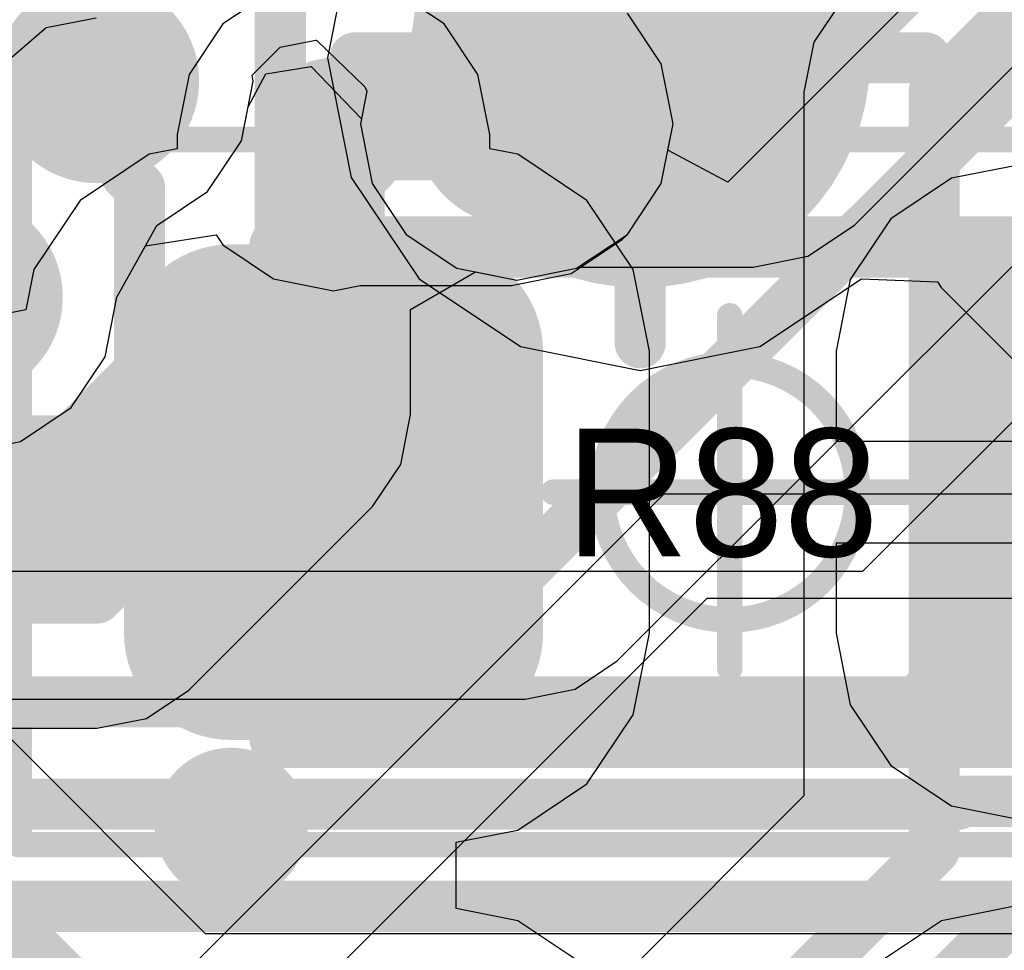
# Model space of a CAD drawing. Header units: millimetres. Extents: x -2 to 68, y -2 to 27.4.
# Tile 448 of 594: x 56.3 to 58.2, y 2.4 to 4.2. Entities that reach past the tile are written whole.
import ezdxf

# ---------------------------------------------------------------- set-up
doc = ezdxf.new("R2010")
doc.units = ezdxf.units.MM
for name, color, linetype in [('BottomLayer', 5, 'Continuous'), ('BottomSolder', 6, 'Continuous'), ('DrillGuide', 244, 'Continuous'), ('Mechanical13', 56, 'Continuous'), ('Mechanical15', 56, 'Continuous'), ('Mechanical2', 216, 'Continuous'), ('Mechanical88', 56, 'Continuous'), ('MidLayer1', 16, 'Continuous'), ('MidLayer2', 76, 'Continuous'), ('MidLayer3', 90, 'Continuous'), ('MidLayer4', 156, 'Continuous'), ('MidLayer5', 130, 'Continuous'), ('MidLayer6', 216, 'Continuous'), ('MidLayer7', 6, 'Continuous'), ('MidLayer8', 54, 'Continuous'), ('MultiLayer', 9, 'Continuous'), ('TopLayer', 1, 'Continuous'), ('TopPaste', 8, 'Continuous'), ('TopSolder', 216, 'Continuous'), ('ViaHoleLayer', 16, 'Continuous')]:
    doc.layers.add(name, color=color, linetype=linetype)

# ---------------------------------------------------------------- blocks, each defined once
blk = doc.blocks.new('TP_0_8MM_B_43')
at = {"layer": 'BottomLayer', "const_width": 0.4001}
blk.add_lwpolyline([(-0.2, 0, 1), (0.2, 0, 1)], format="xyb", close=True, dxfattribs=at)
at = {"layer": 'BottomSolder', "const_width": 0.45}
blk.add_lwpolyline([(-0.225, 0, 1), (0.225, 0, 1)], format="xyb", close=True, dxfattribs=at)
blk = doc.blocks.new('RES_0603_72')
at = {"layer": 'Mechanical13', "const_width": 0.12}
for points in [[(-0.88, -0.48), (-0.88, 0.48)], [(-0.88, 0.48), (0.88, 0.48)], [(-0.88, -0.48), (0.88, -0.48)]]:
    blk.add_lwpolyline(points, dxfattribs=at)
at = {"layer": 'Mechanical13', "const_width": 0.06}
for points in [[(-0.91, 0.48, 1), (-0.85, 0.48, 1)], [(-0.91, 0.48, 1), (-0.85, 0.48, 1)], [(-0.91, -0.48, 1), (-0.85, -0.48, 1)], [(-0.91, -0.48, 1), (-0.85, -0.48, 1)]]:
    blk.add_lwpolyline(points, format="xyb", close=True, dxfattribs=at)
at = {"layer": 'Mechanical15', "const_width": 0.05}
for points in [[(-1.39, -0.69), (-1.39, 0.69)], [(-1.39, 0.69), (1.39, 0.69)], [(0, -0.345), (0, 0.345)], [(-0.345, 0), (0.345, 0)], [(-1.39, -0.69), (1.39, -0.69)]]:
    blk.add_lwpolyline(points, dxfattribs=at)
at = {"layer": 'Mechanical15'}
for points, const_width in [([(-1.4025, 0.69, 1), (-1.3775, 0.69, 1)], 0.025), ([(-1.4025, 0.69, 1), (-1.3775, 0.69, 1)], 0.025), ([(-0.0125, 0.345, 1), (0.0125, 0.345, 1)], 0.025), ([(0.25, 0, 1), (-0.25, 0, 1)], 0.05), ([(-0.3575, 0, 1), (-0.3325, 0, 1)], 0.025), ([(-0.2625, 0, 1), (-0.2375, 0, 1)], 0.025), ([(0.2375, 0, 1), (0.2625, 0, 1)], 0.025), ([(0.3325, 0, 1), (0.3575, 0, 1)], 0.025), ([(-0.0125, -0.345, 1), (0.0125, -0.345, 1)], 0.025), ([(-1.4025, -0.69, 1), (-1.3775, -0.69, 1)], 0.025), ([(-1.4025, -0.69, 1), (-1.3775, -0.69, 1)], 0.025)]:
    blk.add_lwpolyline(points, format="xyb", close=True, dxfattribs=dict(at, const_width=const_width))
at = {"layer": 'TopLayer', "const_width": 0.2091}
for points in [[(-1.0804, 0.2759, 1), (-0.8713, 0.2759, 1)], [(-0.6786, 0.2759, 1), (-0.4696, 0.2759, 1)], [(0.4696, 0.2759, 1), (0.6786, 0.2759, 1)], [(-1.0804, -0.2759, 1), (-0.8713, -0.2759, 1)], [(-0.6786, -0.2759, 1), (-0.4696, -0.2759, 1)], [(0.4696, -0.2759, 1), (0.6786, -0.2759, 1)]]:
    blk.add_lwpolyline(points, format="xyb", close=True, dxfattribs=at)
at = {"layer": 'TopLayer'}
for points in [[(-0.5741, 0.485), (-0.9759, 0.485), (-0.5741, -0.485), (-0.9759, -0.485)], [(-0.365, 0.2759), (-1.185, 0.2759), (-0.365, -0.2759), (-1.185, -0.2759)], [(0.365, -0.2759), (1.185, -0.2759), (0.365, 0.2759), (1.185, 0.2759)]]:
    blk.add_solid(points, dxfattribs=at)
at = {"layer": 'TopPaste', "const_width": 0.2091}
for points in [[(-1.0804, 0.2759, 1), (-0.8713, 0.2759, 1)], [(-0.6786, 0.2759, 1), (-0.4696, 0.2759, 1)], [(0.4696, 0.2759, 1), (0.6786, 0.2759, 1)], [(-1.0804, -0.2759, 1), (-0.8713, -0.2759, 1)], [(-0.6786, -0.2759, 1), (-0.4696, -0.2759, 1)], [(0.4696, -0.2759, 1), (0.6786, -0.2759, 1)]]:
    blk.add_lwpolyline(points, format="xyb", close=True, dxfattribs=at)
at = {"layer": 'TopPaste'}
for points in [[(-0.5741, 0.485), (-0.9759, 0.485), (-0.5741, -0.485), (-0.9759, -0.485)], [(-0.365, 0.2759), (-1.185, 0.2759), (-0.365, -0.2759), (-1.185, -0.2759)], [(0.365, -0.2759), (1.185, -0.2759), (0.365, 0.2759), (1.185, 0.2759)]]:
    blk.add_solid(points, dxfattribs=at)
at = {"layer": 'TopSolder', "const_width": 0.2091}
for points in [[(-1.0804, 0.2759, 1), (-0.8713, 0.2759, 1)], [(-0.6786, 0.2759, 1), (-0.4696, 0.2759, 1)], [(0.4696, 0.2759, 1), (0.6786, 0.2759, 1)], [(-1.0804, -0.2759, 1), (-0.8713, -0.2759, 1)], [(-0.6786, -0.2759, 1), (-0.4696, -0.2759, 1)], [(0.4696, -0.2759, 1), (0.6786, -0.2759, 1)]]:
    blk.add_lwpolyline(points, format="xyb", close=True, dxfattribs=at)
at = {"layer": 'TopSolder'}
for points in [[(-0.5741, 0.485), (-0.9759, 0.485), (-0.5741, -0.485), (-0.9759, -0.485)], [(-0.365, 0.2759), (-1.185, 0.2759), (-0.365, -0.2759), (-1.185, -0.2759)], [(0.365, -0.2759), (1.185, -0.2759), (0.365, 0.2759), (1.185, 0.2759)]]:
    blk.add_solid(points, dxfattribs=at)
blk = doc.blocks.new('RES_0603_73')
at = {"layer": 'Mechanical15', "const_width": 0.05}
for points in [[(-1.39, 0.69), (1.39, 0.69)], [(-1.39, -0.69), (-1.39, 0.69)]]:
    blk.add_lwpolyline(points, dxfattribs=at)
at = {"layer": 'Mechanical15', "const_width": 0.025}
blk.add_lwpolyline([(-1.4025, 0.69, 1), (-1.3775, 0.69, 1)], format="xyb", close=True, dxfattribs=at)
blk.add_lwpolyline([(-1.4025, 0.69, 1), (-1.3775, 0.69, 1)], format="xyb", close=True, dxfattribs=at)

msp = doc.modelspace()

# ---------------------------------------------------------------- linework, layer by layer
at = {"layer": 'BottomLayer'}
for p, q in [((56.9348, 4.3341), (56.8882, 4.1)), ((56.3381, 4.159), (56.4356, 4.1784)), ((56.2151, 4.0542), (56.3381, 4.159)), ((56.8882, 4.1), (56.9348, 3.8659)), ((56.9348, 3.8659), (57.0674, 3.6674)), ((57.0674, 3.6674), (57.2659, 3.5348)), ((57.7341, 3.5348), (57.9326, 3.6674)), ((57.9326, 3.6674), (58.0813, 3.6613)), ((58.0813, 3.6613), (58.0885, 3.6506)), ((58.0885, 3.6506), (58.4641, 3.2749)), ((57.2659, 3.5348), (57.5, 3.4882)), ((57.5, 3.4882), (57.7341, 3.5348)), ((56.6495, 2.3859), (56.0699, 2.9655)), ((58.4058, 2.3859), (56.6495, 2.3859))]:
    msp.add_line(p, q, dxfattribs=at)
at = {"layer": 'BottomLayer', "const_width": 0.1}
for points in [[(57.5, 4.1), (57.5, 4.266)], [(55.815, 2.8599), (56.5439, 2.131)]]:
    msp.add_lwpolyline(points, dxfattribs=at)
at = {"layer": 'BottomLayer'}
for points, const_width in [([(57.475, 4.1, 1), (57.525, 4.1, 1)], 0.05), ([(56.625, 2.6, 1), (56.775, 2.6, 1)], 0.15)]:
    msp.add_lwpolyline(points, format="xyb", close=True, dxfattribs=dict(at, const_width=const_width))
at = {"layer": 'DrillGuide'}
for points, const_width in [([(56.3872, 4.0546, 1), (56.4872, 4.0546, 1)], 0.1), ([(57.2085, 3.9708, 1), (57.3085, 3.9708, 1)], 0.1), ([(56.875, 3.95, 1), (56.925, 3.95, 1)], 0.05), ([(56.675, 2.6, 1), (56.725, 2.6, 1)], 0.05)]:
    msp.add_lwpolyline(points, format="xyb", close=True, dxfattribs=dict(at, const_width=const_width))
at = {"layer": 'Mechanical88', "const_width": 0.1}
for points in [[(57.5, 4.1), (57.5, 4.6578)], [(56.9422, 4.1), (57.5, 4.1)], [(57.5, 3.5422), (57.5, 4.1)], [(57.5, 4.1), (58.0578, 4.1)]]:
    msp.add_lwpolyline(points, dxfattribs=at)
at = {"layer": 'Mechanical88', "const_width": 0.05}
for points in [[(56.9172, 4.1, 1), (56.9672, 4.1, 1)], [(57.475, 4.1, 1), (57.525, 4.1, 1)], [(57.475, 4.1, 1), (57.525, 4.1, 1)], [(57.475, 4.1, 1), (57.525, 4.1, 1)], [(57.475, 4.1, 1), (57.525, 4.1, 1)], [(58.0328, 4.1, 1), (58.0828, 4.1, 1)], [(57.475, 3.5422, 1), (57.525, 3.5422, 1)]]:
    msp.add_lwpolyline(points, format="xyb", close=True, dxfattribs=at)
at = {"layer": 'MidLayer1'}
for p, q in [((57.5411, 4.0879), (57.4748, 4.1871)), ((57.5644, 3.9708), (57.5411, 4.0879)), ((57.5411, 3.8538), (57.5644, 3.9708)), ((57.4748, 3.7545), (57.5411, 3.8538)), ((56.5321, 3.7321), (56.6703, 3.7538)), ((56.6703, 3.7538), (56.6837, 3.7337)), ((57.3651, 3.6778), (57.4644, 3.7441)), ((57.4644, 3.7441), (57.4748, 3.7545)), ((57.4748, 3.7545), (57.4748, 3.7545)), ((56.4763, 3.6317), (56.5321, 3.7321)), ((56.6837, 3.7337), (56.7829, 3.6674)), ((56.7829, 3.6674), (56.9, 3.6441)), ((57.2481, 3.6545), (57.3651, 3.6778)), ((56.9, 3.6441), (56.9523, 3.6545)), ((56.9523, 3.6545), (57.2481, 3.6545)), ((57.2481, 3.6545), (57.2481, 3.6545)), ((56.453, 3.5147), (56.4763, 3.6317)), ((56.3867, 3.4154), (56.453, 3.5147)), ((56.2875, 3.3491), (56.3867, 3.4154)), ((56.1705, 3.3258), (56.2875, 3.3491))]:
    msp.add_line(p, q, dxfattribs=at)
for points, const_width in [([(56.3372, 4.0546, 1), (56.5372, 4.0546, 1)], 0.2), ([(57.1585, 3.9708, 1), (57.3585, 3.9708, 1)], 0.2), ([(56.825, 3.95, 1), (56.975, 3.95, 1)], 0.15), ([(57.2085, 3.9708, 1), (57.3085, 3.9708, 1)], 0.1), ([(56.85, 3.95, 1), (56.95, 3.95, 1)], 0.1), ([(56.8604, 3.9604, 1), (56.9604, 3.9604, 1)], 0.1), ([(56.8604, 3.9604, 1), (56.9604, 3.9604, 1)], 0.1), ([(57.1981, 3.9604, 1), (57.2981, 3.9604, 1)], 0.1), ([(57.1981, 3.9604, 1), (57.2981, 3.9604, 1)], 0.1), ([(56.0705, 3.6317, 1), (56.2705, 3.6317, 1)], 0.2)]:
    msp.add_lwpolyline(points, format="xyb", close=True, dxfattribs=dict(at, const_width=const_width))
at = {"layer": 'MidLayer1', "const_width": 0.2}
for points in [[(57.2481, 3.9604), (57.2585, 3.9708)], [(56.9, 3.95), (56.9104, 3.9604)], [(56.9104, 3.9604), (57.2481, 3.9604)]]:
    msp.add_lwpolyline(points, dxfattribs=at)
at = {"layer": 'MidLayer2'}
for p, q in [((58.2948, 4.4802), (57.6711, 3.8566)), ((57.5411, 4.0879), (57.4748, 4.1871)), ((57.5644, 3.9708), (57.5411, 4.0879)), ((57.4552, 2.9198), (58.5386, 4.0031)), ((57.5541, 3.9192), (57.5644, 3.9708)), ((57.6711, 3.8566), (57.5541, 3.9192)), ((57.3725, 2.8645), (57.4552, 2.9198)), ((57.275, 2.8451), (57.3725, 2.8645)), ((53.7696, 2.8451), (57.275, 2.8451))]:
    msp.add_line(p, q, dxfattribs=at)
at = {"layer": 'MidLayer2', "const_width": 0.1}
for points in [[(57.275, 3.1), (58.475, 4.3)], [(51.275, 3.1), (57.275, 3.1)]]:
    msp.add_lwpolyline(points, dxfattribs=at)
at = {"layer": 'MidLayer2'}
for points, const_width in [([(56.3372, 4.0546, 1), (56.5372, 4.0546, 1)], 0.2), ([(57.1585, 3.9708, 1), (57.3585, 3.9708, 1)], 0.2), ([(56.0705, 3.6317, 1), (56.2705, 3.6317, 1)], 0.2), ([(57.25, 3.1, 1), (57.3, 3.1, 1)], 0.05), ([(57.25, 3.1, 1), (57.3, 3.1, 1)], 0.05)]:
    msp.add_lwpolyline(points, format="xyb", close=True, dxfattribs=dict(at, const_width=const_width))
at = {"layer": 'MidLayer3'}
for p, q in [((57.5411, 4.0879), (57.4748, 4.1871)), ((57.5644, 3.9708), (57.5411, 4.0879)), ((56.733, 4.0039), (56.7676, 4.0683)), ((56.7676, 4.0683), (56.8562, 4.0828)), ((56.8562, 4.0828), (56.9546, 3.9808)), ((56.7198, 3.9376), (56.733, 4.0039)), ((56.9546, 3.9808), (56.9526, 3.9708)), ((56.9526, 3.9708), (56.9759, 3.8538)), ((57.5411, 3.8538), (57.5644, 3.9708)), ((56.6535, 3.8383), (56.7198, 3.9376)), ((56.9759, 3.8538), (57.0422, 3.7545)), ((57.4748, 3.7545), (57.5411, 3.8538)), ((56.5543, 3.772), (56.6535, 3.8383)), ((56.4763, 3.6317), (56.5543, 3.772)), ((57.0422, 3.7545), (57.1414, 3.6882)), ((57.3755, 3.6882), (57.4748, 3.7545)), ((57.1414, 3.6882), (57.2585, 3.6649)), ((57.2585, 3.6649), (57.3755, 3.6882)), ((56.453, 3.5147), (56.4763, 3.6317)), ((56.3867, 3.4154), (56.453, 3.5147)), ((56.2875, 3.3491), (56.3867, 3.4154)), ((56.1705, 3.3258), (56.2875, 3.3491))]:
    msp.add_line(p, q, dxfattribs=at)
at = {"layer": 'MidLayer3', "const_width": 0.2}
for points in [[(56.3372, 4.0546, 1), (56.5372, 4.0546, 1)], [(57.1585, 3.9708, 1), (57.3585, 3.9708, 1)], [(56.0705, 3.6317, 1), (56.2705, 3.6317, 1)]]:
    msp.add_lwpolyline(points, format="xyb", close=True, dxfattribs=at)
at = {"layer": 'MidLayer4'}
for p, q in [((57.5411, 4.0879), (57.4748, 4.1871)), ((57.5644, 3.9708), (57.5411, 4.0879)), ((56.733, 4.0039), (56.7676, 4.0683)), ((56.7676, 4.0683), (56.8562, 4.0828)), ((56.8562, 4.0828), (56.9546, 3.9808)), ((56.7198, 3.9376), (56.733, 4.0039)), ((56.9546, 3.9808), (56.9526, 3.9708)), ((56.9526, 3.9708), (56.9759, 3.8538)), ((57.5411, 3.8538), (57.5644, 3.9708)), ((56.6535, 3.8383), (56.7198, 3.9376)), ((56.9759, 3.8538), (57.0422, 3.7545)), ((57.4748, 3.7545), (57.5411, 3.8538)), ((56.5543, 3.772), (56.6535, 3.8383)), ((56.4763, 3.6317), (56.5543, 3.772)), ((57.0422, 3.7545), (57.1414, 3.6882)), ((57.3755, 3.6882), (57.4748, 3.7545)), ((57.1414, 3.6882), (57.2585, 3.6649)), ((57.2585, 3.6649), (57.3755, 3.6882)), ((56.453, 3.5147), (56.4763, 3.6317)), ((56.3867, 3.4154), (56.453, 3.5147)), ((56.2875, 3.3491), (56.3867, 3.4154)), ((56.1705, 3.3258), (56.2875, 3.3491))]:
    msp.add_line(p, q, dxfattribs=at)
at = {"layer": 'MidLayer4', "const_width": 0.1}
for points in [[(56.3798, 4.112), (56.3798, 4.318)], [(56.3798, 4.112), (56.4372, 4.0546)]]:
    msp.add_lwpolyline(points, dxfattribs=at)
at = {"layer": 'MidLayer4'}
for points, const_width in [([(56.3372, 4.0546, 1), (56.5372, 4.0546, 1)], 0.2), ([(56.3548, 4.112, 1), (56.4048, 4.112, 1)], 0.05), ([(56.3548, 4.112, 1), (56.4048, 4.112, 1)], 0.05), ([(57.1585, 3.9708, 1), (57.3585, 3.9708, 1)], 0.2), ([(56.4122, 4.0546, 1), (56.4622, 4.0546, 1)], 0.05), ([(56.0705, 3.6317, 1), (56.2705, 3.6317, 1)], 0.2), ([(56.625, 2.6, 1), (56.775, 2.6, 1)], 0.15)]:
    msp.add_lwpolyline(points, format="xyb", close=True, dxfattribs=dict(at, const_width=const_width))
at = {"layer": 'MidLayer5'}
for p, q in [((57.8948, 4.2131), (57.8395, 4.1304)), ((57.5411, 4.0879), (57.4748, 4.1871)), ((57.8395, 4.1304), (57.8201, 4.0328)), ((57.5644, 3.9708), (57.5411, 4.0879)), ((57.8201, 4.0328), (57.8201, 2.6556)), ((57.5411, 3.8538), (57.5644, 3.9708)), ((57.4748, 3.7545), (57.5411, 3.8538)), ((57.3755, 3.6882), (57.4748, 3.7545)), ((57.0508, 3.6077), (57.1778, 3.681)), ((57.1778, 3.681), (57.2585, 3.6649)), ((57.2585, 3.6649), (57.3755, 3.6882)), ((57.0508, 3.4018), (57.0508, 3.6077)), ((57.0314, 3.3043), (57.0508, 3.4018)), ((56.9761, 3.2216), (57.0314, 3.3043)), ((56.6171, 2.8625), (56.9761, 3.2216)), ((56.5344, 2.8072), (56.6171, 2.8625)), ((56.4368, 2.7878), (56.5344, 2.8072)), ((56.2566, 2.7878), (56.4368, 2.7878)), ((57.8201, 2.6556), (56.3545, 1.19))]:
    msp.add_line(p, q, dxfattribs=at)
at = {"layer": 'MidLayer5', "const_width": 0.1}
for points in [[(58.075, 4.0328), (58.5972, 4.555)], [(56.7959, 3.4018), (56.7959, 4.4268)], [(56.4372, 4.0546), (56.4946, 3.9972)], [(58.075, 2.55), (58.075, 4.0328)], [(56.4946, 3.8719), (56.4946, 3.9972)], [(56.4946, 3.8719), (56.5205, 3.846)], [(56.5205, 3.4867), (56.5205, 3.846)], [(56.3154, 3.2817), (56.5205, 3.4867)], [(56.4368, 3.0427), (56.7959, 3.4018)], [(56.1071, 3.2817), (56.3154, 3.2817)], [(56.151, 3.0427), (56.4368, 3.0427)], [(56.4601, 0.9351), (58.075, 2.55)], [(56.5429, 0.7351), (58.275, 2.4672)]]:
    msp.add_lwpolyline(points, dxfattribs=at)
at = {"layer": 'MidLayer5'}
for points, const_width in [([(56.3372, 4.0546, 1), (56.5372, 4.0546, 1)], 0.2), ([(57.1585, 3.9708, 1), (57.3585, 3.9708, 1)], 0.2), ([(56.4122, 4.0546, 1), (56.4622, 4.0546, 1)], 0.05), ([(58.05, 4.0328, 1), (58.1, 4.0328, 1)], 0.05), ([(58.05, 4.0328, 1), (58.1, 4.0328, 1)], 0.05), ([(56.4696, 3.9972, 1), (56.5196, 3.9972, 1)], 0.05), ([(56.4696, 3.9972, 1), (56.5196, 3.9972, 1)], 0.05), ([(56.4696, 3.8719, 1), (56.5196, 3.8719, 1)], 0.05), ([(56.4696, 3.8719, 1), (56.5196, 3.8719, 1)], 0.05), ([(56.4955, 3.846, 1), (56.5455, 3.846, 1)], 0.05), ([(56.4955, 3.846, 1), (56.5455, 3.846, 1)], 0.05), ([(56.0705, 3.6317, 1), (56.2705, 3.6317, 1)], 0.2), ([(56.4955, 3.4867, 1), (56.5455, 3.4867, 1)], 0.05), ([(56.4955, 3.4867, 1), (56.5455, 3.4867, 1)], 0.05), ([(56.7709, 3.4018, 1), (56.8209, 3.4018, 1)], 0.05), ([(56.7709, 3.4018, 1), (56.8209, 3.4018, 1)], 0.05), ([(56.2904, 3.2817, 1), (56.3404, 3.2817, 1)], 0.05), ([(56.2904, 3.2817, 1), (56.3404, 3.2817, 1)], 0.05), ([(56.4118, 3.0427, 1), (56.4618, 3.0427, 1)], 0.05), ([(56.4118, 3.0427, 1), (56.4618, 3.0427, 1)], 0.05), ([(58.05, 2.55, 1), (58.1, 2.55, 1)], 0.05), ([(58.05, 2.55, 1), (58.1, 2.55, 1)], 0.05)]:
    msp.add_lwpolyline(points, format="xyb", close=True, dxfattribs=dict(at, const_width=const_width))
at = {"layer": 'MidLayer6'}
for p, q in [((57.9191, 3.7726), (58.9903, 4.8438)), ((56.7959, 4.1209), (56.8656, 4.1348)), ((56.8656, 4.1348), (56.8669, 4.1342)), ((56.8669, 4.1342), (56.9615, 4.043)), ((56.7408, 4.0658), (56.7959, 4.1209)), ((56.7431, 4.0546), (56.7408, 4.0658)), ((56.7198, 3.9376), (56.7431, 4.0546)), ((56.9654, 4.035), (56.9526, 3.9708)), ((56.9615, 4.043), (56.9654, 4.035)), ((56.9526, 3.9708), (56.9759, 3.8538)), ((56.6535, 3.8383), (56.7198, 3.9376)), ((58.72, 3.8795), (57.9349, 3.0944)), ((56.9759, 3.8538), (57.0422, 3.7545)), ((56.5543, 3.772), (56.6535, 3.8383)), ((56.4763, 3.6317), (56.5543, 3.772)), ((57.8281, 3.7118), (57.9191, 3.7726)), ((57.0422, 3.7545), (57.1414, 3.6882)), ((57.7208, 3.6904), (57.8281, 3.7118)), ((57.1414, 3.6882), (57.2585, 3.6649)), ((57.2585, 3.6649), (57.3755, 3.6882)), ((57.3755, 3.6882), (57.3788, 3.6904)), ((57.3788, 3.6904), (57.7208, 3.6904)), ((56.453, 3.5147), (56.4763, 3.6317)), ((56.3867, 3.4154), (56.453, 3.5147)), ((56.2875, 3.3491), (56.3867, 3.4154)), ((56.1705, 3.3258), (56.2875, 3.3491)), ((57.9349, 3.0944), (54.9363, 3.0944))]:
    msp.add_line(p, q, dxfattribs=at)
for points, const_width in [([(57.7208, 3.9708), (58.9, 5.15)], 0.15), ([(57.2585, 3.9708), (57.7208, 3.9708)], 0.15), ([(58.0404, 2.8395), (59.015, 3.814)], 0.1), ([(54.3605, 2.8395), (58.0404, 2.8395)], 0.1), ([(54.2605, 2.6395), (58.1233, 2.6395)], 0.1), ([(58.1233, 2.6395), (58.1287, 2.6449)], 0.1), ([(58.1287, 2.6449), (58.5835, 2.6449)], 0.1), ([(54.1605, 2.4395), (58.6609, 2.4395)], 0.1)]:
    msp.add_lwpolyline(points, dxfattribs=dict(at, const_width=const_width))
for points, const_width in [([(56.3372, 4.0546, 1), (56.5372, 4.0546, 1)], 0.2), ([(57.1585, 3.9708, 1), (57.3585, 3.9708, 1)], 0.2), ([(57.221, 3.9708, 1), (57.296, 3.9708, 1)], 0.075), ([(57.6833, 3.9708, 1), (57.7583, 3.9708, 1)], 0.075), ([(57.6833, 3.9708, 1), (57.7583, 3.9708, 1)], 0.075), ([(56.0705, 3.6317, 1), (56.2705, 3.6317, 1)], 0.2), ([(58.0154, 2.8395, 1), (58.0654, 2.8395, 1)], 0.05), ([(58.0154, 2.8395, 1), (58.0654, 2.8395, 1)], 0.05), ([(58.0983, 2.6395, 1), (58.1483, 2.6395, 1)], 0.05), ([(58.0983, 2.6395, 1), (58.1483, 2.6395, 1)], 0.05), ([(58.1037, 2.6449, 1), (58.1537, 2.6449, 1)], 0.05), ([(58.1037, 2.6449, 1), (58.1537, 2.6449, 1)], 0.05)]:
    msp.add_lwpolyline(points, format="xyb", close=True, dxfattribs=dict(at, const_width=const_width))
at = {"layer": 'MidLayer7'}
for p, q in [((57.5411, 4.0879), (57.4748, 4.1871)), ((57.5644, 3.9708), (57.5411, 4.0879)), ((56.733, 4.0039), (56.7676, 4.0683)), ((56.7676, 4.0683), (56.8562, 4.0828)), ((56.8562, 4.0828), (56.9546, 3.9808)), ((56.7198, 3.9376), (56.733, 4.0039)), ((56.9546, 3.9808), (56.9526, 3.9708)), ((56.9526, 3.9708), (56.9759, 3.8538)), ((57.5411, 3.8538), (57.5644, 3.9708)), ((56.6535, 3.8383), (56.7198, 3.9376)), ((56.9759, 3.8538), (57.0422, 3.7545)), ((57.4748, 3.7545), (57.5411, 3.8538)), ((56.5543, 3.772), (56.6535, 3.8383)), ((56.4763, 3.6317), (56.5543, 3.772)), ((57.0422, 3.7545), (57.1414, 3.6882)), ((57.3755, 3.6882), (57.4748, 3.7545)), ((57.1414, 3.6882), (57.2585, 3.6649)), ((57.2585, 3.6649), (57.3755, 3.6882)), ((56.453, 3.5147), (56.4763, 3.6317)), ((56.3867, 3.4154), (56.453, 3.5147)), ((56.2875, 3.3491), (56.3867, 3.4154)), ((56.1705, 3.3258), (56.2875, 3.3491)), ((57.5462, 3.2462), (54.775, 0.475)), ((58.6488, 3.2462), (57.5462, 3.2462)), ((55.0213, 0.4329), (57.6307, 3.0423)), ((55.0213, 0.4329), (57.6307, 3.0423)), ((57.6307, 3.0423), (58.6488, 3.0423)), ((57.6307, 3.0423), (58.6488, 3.0423))]:
    msp.add_line(p, q, dxfattribs=at)
at = {"layer": 'MidLayer7', "const_width": 0.2}
for points in [[(56.3372, 4.0546, 1), (56.5372, 4.0546, 1)], [(57.1585, 3.9708, 1), (57.3585, 3.9708, 1)], [(56.0705, 3.6317, 1), (56.2705, 3.6317, 1)]]:
    msp.add_lwpolyline(points, format="xyb", close=True, dxfattribs=at)
at = {"layer": 'MidLayer8'}
for p, q in [((57.5411, 4.0879), (57.4748, 4.1871)), ((56.7959, 4.1209), (56.8656, 4.1348)), ((56.8656, 4.1348), (56.8669, 4.1342)), ((56.8669, 4.1342), (56.9615, 4.043)), ((56.7408, 4.0658), (56.7959, 4.1209)), ((57.5644, 3.9708), (57.5411, 4.0879)), ((56.7431, 4.0546), (56.7408, 4.0658)), ((56.7198, 3.9376), (56.7431, 4.0546)), ((56.9654, 4.035), (56.9526, 3.9708)), ((56.9615, 4.043), (56.9654, 4.035)), ((56.9526, 3.9708), (56.9759, 3.8538)), ((57.5411, 3.8538), (57.5644, 3.9708)), ((56.6535, 3.8383), (56.7198, 3.9376)), ((56.9759, 3.8538), (57.0422, 3.7545)), ((57.4748, 3.7545), (57.5411, 3.8538)), ((56.5543, 3.772), (56.6535, 3.8383)), ((56.4763, 3.6317), (56.5543, 3.772)), ((57.0422, 3.7545), (57.1414, 3.6882)), ((57.3755, 3.6882), (57.4748, 3.7545)), ((57.1414, 3.6882), (57.2585, 3.6649)), ((57.2585, 3.6649), (57.3755, 3.6882)), ((56.453, 3.5147), (56.4763, 3.6317)), ((56.3867, 3.4154), (56.453, 3.5147)), ((56.2875, 3.3491), (56.3867, 3.4154)), ((56.1705, 3.3258), (56.2875, 3.3491))]:
    msp.add_line(p, q, dxfattribs=at)
at = {"layer": 'MidLayer8', "const_width": 0.2}
for points in [[(56.3372, 4.0546, 1), (56.5372, 4.0546, 1)], [(57.1585, 3.9708, 1), (57.3585, 3.9708, 1)], [(56.0705, 3.6317, 1), (56.2705, 3.6317, 1)]]:
    msp.add_lwpolyline(points, format="xyb", close=True, dxfattribs=at)
at = {"layer": 'MultiLayer'}
for points, const_width in [([(56.3372, 4.0546, 1), (56.5372, 4.0546, 1)], 0.2), ([(57.1585, 3.9708, 1), (57.3585, 3.9708, 1)], 0.2), ([(56.825, 3.95, 1), (56.975, 3.95, 1)], 0.15), ([(56.0705, 3.6317, 1), (56.2705, 3.6317, 1)], 0.2), ([(56.625, 2.6, 1), (56.775, 2.6, 1)], 0.15)]:
    msp.add_lwpolyline(points, format="xyb", close=True, dxfattribs=dict(at, const_width=const_width))
at = {"layer": 'TopLayer'}
for p, q in [((56.7829, 4.2326), (56.6837, 4.1663)), ((57.1163, 4.1663), (57.0171, 4.2326)), ((56.6837, 4.1663), (56.6174, 4.0671)), ((57.1826, 4.0671), (57.1163, 4.1663)), ((56.6174, 4.0671), (56.5941, 3.95)), ((57.2059, 3.95), (57.1826, 4.0671)), ((56.5941, 3.95), (56.5941, 3.9221)), ((57.2059, 3.9221), (57.2059, 3.95)), ((56.5395, 3.9113), (56.4042, 3.8208)), ((56.5941, 3.9221), (56.5395, 3.9113)), ((57.2605, 3.9113), (57.2059, 3.9221)), ((57.3958, 3.8208), (57.2605, 3.9113)), ((58.2491, 3.892), (58.109, 3.8642)), ((58.109, 3.8642), (57.9902, 3.7848)), ((56.4042, 3.8208), (56.3137, 3.6855)), ((57.4863, 3.6855), (57.3958, 3.8208)), ((57.9902, 3.7848), (57.9108, 3.666)), ((56.3137, 3.6855), (56.298, 3.6065)), ((57.518, 3.5259), (57.4863, 3.6855)), ((57.9108, 3.666), (57.883, 3.5259)), ((56.298, 3.6065), (56.1634, 3.5797)), ((57.518, 2.9741), (57.518, 3.5259)), ((57.883, 3.5259), (57.883, 3.35)), ((57.883, 3.35), (58.35, 3.35)), ((58.35, 3.15), (57.883, 3.15)), ((57.883, 3.15), (57.883, 2.9741)), ((57.4863, 2.8145), (57.518, 2.9741)), ((57.883, 2.9741), (57.9108, 2.834)), ((57.9108, 2.834), (57.9902, 2.7152)), ((57.3958, 2.6792), (57.4863, 2.8145)), ((57.9902, 2.7152), (58.109, 2.6358)), ((57.2605, 2.5887), (57.3958, 2.6792)), ((58.109, 2.6358), (58.2491, 2.608)), ((57.1399, 2.5647), (57.2605, 2.5887)), ((57.1399, 2.4353), (57.1399, 2.5647)), ((57.2605, 2.4113), (57.1399, 2.4353)), ((58.2491, 2.443), (58.0895, 2.4113)), ((57.3958, 2.3208), (57.2605, 2.4113)), ((58.0895, 2.4113), (57.9542, 2.3208))]:
    msp.add_line(p, q, dxfattribs=at)
for points, const_width in [([(56.825, 3.95, 1), (56.975, 3.95, 1)], 0.15), ([(56.85, 3.95, 1), (56.95, 3.95, 1)], 0.1), ([(56.225, 3.25, 1), (56.375, 3.25, 1)], 0.15), ([(56.225, 3.25, 1), (56.375, 3.25, 1)], 0.15), ([(56.825, 3.25, 1), (56.975, 3.25, 1)], 0.15), ([(56.85, 3.25, 1), (56.95, 3.25, 1)], 0.1)]:
    msp.add_lwpolyline(points, format="xyb", close=True, dxfattribs=dict(at, const_width=const_width))
for points, const_width in [([(56.9, 3.25), (56.9, 3.95)], 0.2), ([(56.0285, 2.9785), (56.3, 3.25)], 0.3), ([(56.3, 3.25), (56.9, 3.25)], 0.3)]:
    msp.add_lwpolyline(points, dxfattribs=dict(at, const_width=const_width))
at = {"layer": 'ViaHoleLayer'}
for points, const_width in [([(56.3872, 4.0546, 1), (56.4872, 4.0546, 1)], 0.1), ([(57.2085, 3.9708, 1), (57.3085, 3.9708, 1)], 0.1), ([(56.875, 3.95, 1), (56.925, 3.95, 1)], 0.05), ([(56.675, 2.6, 1), (56.725, 2.6, 1)], 0.05)]:
    msp.add_lwpolyline(points, format="xyb", close=True, dxfattribs=dict(at, const_width=const_width))

# ---------------------------------------------------------------- block references
at = {"rotation": 90}
msp.add_blockref('TP_0_8MM_B_43', (57.5, 4.1), dxfattribs=at)
for name, p in [('RES_0603_72', (57.675, 3.25)), ('RES_0603_73', (57.675, 1.75))]:
    msp.add_blockref(name, p)

# ---------------------------------------------------------------- texts
at = {"layer": 'Mechanical2'}
msp.add_text('R88', height=0.25, dxfattribs=at).set_placement((57.3532, 3.1242))

doc.saveas('drawing.dxf')
